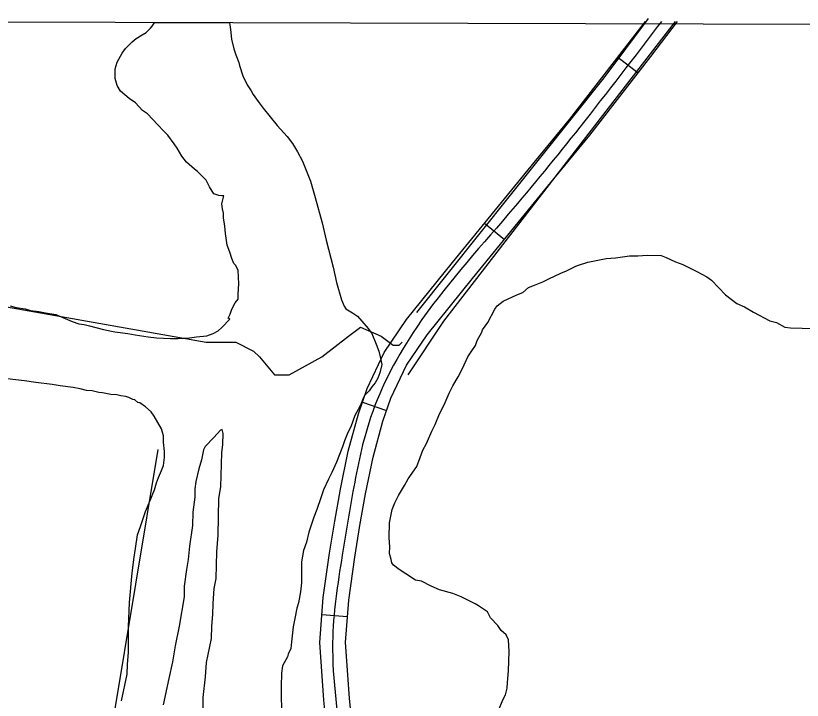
# Model space of a CAD drawing. Extents: x 3161514 to 3199414, y 831166 to 856601.
# Drawn here: x 3168439 to 3169360, y 854018 to 854820 of the extents above; entities that cross this region are included whole.
import ezdxf

# ---------------------------------------------------------------- set-up
doc = ezdxf.new("R2010")
doc.units = 0
for name, color, linetype in [('V-GRID-FRAM', 7, 'Continuous'), ('V-ROAD-CNTR', 7, 'Continuous'), ('V-SITE-VEGE', 7, 'Continuous'), ('V-TOPO-SHOR', 7, 'Continuous')]:
    doc.layers.add(name, color=color, linetype=linetype)

msp = doc.modelspace()

# ---------------------------------------------------------------- linework, layer by layer
at = {"layer": 'V-GRID-FRAM'}
msp.add_lwpolyline([(3165761.05, 854820.03), (3197144.33, 854733.31), (3197102.01, 836546.11), (3165702.85, 836632.88), (3165761.05, 854820.03)], dxfattribs=at)
at = {"layer": 'V-ROAD-CNTR'}
for p, q in [((3169144.26, 854771.64), (3169167.98, 854753.26)), ((3168988.03, 854576.97), (3169011.28, 854558.02)), ((3168845.13, 854367.45), (3168873.46, 854357.57)), ((3168797.67, 854118.56), (3168827.58, 854116.23))]:
    msp.add_line(p, q, dxfattribs=at)
for points in [[(3168804.4, 853568.93), (3168808.34, 853645.46), (3168810.35, 853721.77), (3168809.74, 853836.93), (3168806.51, 853951.77), (3168799.97, 854017.99), (3168795.11, 854085.74), (3168799.22, 854138.51), (3168806.62, 854190.22), (3168812.67, 854227.89), (3168819.27, 854265.53), (3168828.47, 854309.72), (3168840.35, 854353.73), (3168850.66, 854383.3), (3168870.75, 854425.57), (3168896.66, 854464.07), (3168950.5, 854530.9), (3169004.27, 854596.91), (3169046.13, 854647.88), (3169087.78, 854698.74), (3169159, 854790.66), (3169176.36, 854813.17)], [(3168834.36, 853567.39), (3168838.32, 853644.29), (3168840.35, 853721.45), (3168839.74, 853837.43), (3168836.46, 853953.67), (3168829.87, 854020.54), (3168825.2, 854085.64), (3168829.06, 854135.22), (3168836.28, 854185.71), (3168842.26, 854222.92), (3168848.74, 854259.88), (3168857.67, 854302.75), (3168869.03, 854344.87), (3168878.45, 854371.89), (3168896.88, 854410.67), (3168920.83, 854446.25), (3168973.81, 854512.02), (3169027.49, 854577.91), (3169069.33, 854628.86), (3169111.24, 854680.05), (3169182.74, 854772.32), (3169214.16, 854813.07)]]:
    msp.add_lwpolyline(points, dxfattribs=at)
msp.add_spline([(3169195.15, 854813.12), (3169099.51, 854689.39), (3169015.88, 854587.41), (3168908.75, 854455.16), (3168854.69, 854349.3), (3168834.01, 854262.71), (3168821.45, 854187.96), (3168810.15, 854085.69), (3168821.49, 853952.72), (3168825.35, 853721.61), (3168819.38, 853568.16)], degree=3, dxfattribs=at)
at = {"layer": 'V-SITE-VEGE'}
for p, q in [((3168591.76, 854800.39), (3168597, 854805.62)), ((3168597, 854805.62), (3168598.75, 854807.95)), ((3168598.75, 854807.95), (3168601.08, 854811.44)), ((3168601.08, 854811.44), (3168601.23, 854812.18)), ((3168601.23, 854812.18), (3168689.43, 854811.94)), ((3168689.43, 854811.94), (3168690.66, 854803.78)), ((3168690.66, 854803.78), (3168691.81, 854792.73)), ((3168580.12, 854793.42), (3168587.1, 854797.49)), ((3168587.1, 854797.49), (3168591.76, 854800.39)), ((3168567.89, 854781.8), (3168575.46, 854789.36)), ((3168575.46, 854789.36), (3168580.12, 854793.42)), ((3168691.81, 854792.73), (3168694.71, 854781.09)), ((3168557.98, 854765.52), (3168563.81, 854775.99)), ((3168563.81, 854775.99), (3168567.89, 854781.8)), ((3168694.71, 854781.09), (3168697.02, 854774.11)), ((3168697.02, 854774.11), (3168700.51, 854765.38)), ((3168555.63, 854746.33), (3168555.65, 854757.96)), ((3168555.65, 854757.96), (3168557.98, 854765.52)), ((3168700.51, 854765.38), (3168701.08, 854761.89)), ((3168701.08, 854761.89), (3168705.15, 854749.67)), ((3168705.15, 854749.67), (3168708.63, 854742.1)), ((3168557.95, 854738.18), (3168555.63, 854746.33)), ((3168708.63, 854742.1), (3168710.95, 854738.03)), ((3168562.02, 854731.78), (3168557.95, 854738.18)), ((3168571.9, 854723.04), (3168562.02, 854731.78)), ((3168710.95, 854738.03), (3168715.02, 854732.21)), ((3168715.02, 854732.21), (3168717.34, 854727.55)), ((3168579.46, 854717.8), (3168571.9, 854723.04)), ((3168717.34, 854727.55), (3168723.15, 854719.4)), ((3168587.59, 854709.07), (3168579.46, 854717.8)), ((3168723.15, 854719.4), (3168728.96, 854711.83)), ((3168728.96, 854711.83), (3168745.23, 854691.45)), ((3168593.41, 854704.99), (3168587.59, 854709.07)), ((3168599.8, 854698.58), (3168593.41, 854704.99)), ((3168605.03, 854692.76), (3168599.8, 854698.58)), ((3168612.58, 854684.61), (3168605.03, 854692.76)), ((3168617.23, 854679.95), (3168612.58, 854684.61)), ((3168745.23, 854691.45), (3168756.85, 854678.64)), ((3168624.78, 854670.05), (3168617.23, 854679.95)), ((3168756.85, 854678.64), (3168763.24, 854670.49)), ((3168628.27, 854664.81), (3168624.78, 854670.05)), ((3168763.24, 854670.49), (3168769.04, 854660.6)), ((3168633.49, 854655.5), (3168628.27, 854664.81)), ((3168769.04, 854660.6), (3168774.85, 854649.54)), ((3168639.31, 854648.51), (3168633.49, 854655.5)), ((3168648.6, 854640.36), (3168639.31, 854648.51)), ((3168774.85, 854649.54), (3168784.14, 854626.26)), ((3168652.09, 854637.45), (3168648.6, 854640.36)), ((3168661.97, 854627.55), (3168652.09, 854637.45)), ((3168666.04, 854619.4), (3168661.97, 854627.55)), ((3168671.26, 854611.25), (3168666.04, 854619.4)), ((3168784.14, 854626.26), (3168789.93, 854607.05)), ((3168677.08, 854609.5), (3168671.26, 854611.25)), ((3168680.57, 854608.91), (3168677.08, 854609.5)), ((3168680.56, 854599.6), (3168682.89, 854608.91)), ((3168682.89, 854608.91), (3168680.57, 854608.91)), ((3168789.93, 854607.05), (3168798.05, 854577.38)), ((3168681.14, 854593.79), (3168680.56, 854599.6)), ((3168682.29, 854588.55), (3168681.14, 854593.79)), ((3168682.29, 854583.31), (3168682.29, 854588.55)), ((3168684.02, 854573.42), (3168682.29, 854583.31)), ((3168684.6, 854564.7), (3168684.02, 854573.42)), ((3168798.05, 854577.38), (3168802.68, 854557.01)), ((3168686.91, 854551.31), (3168684.6, 854564.7)), ((3168802.68, 854557.01), (3168810.79, 854525.59)), ((3168689.81, 854543.17), (3168686.91, 854551.31)), ((3168692.13, 854535.6), (3168689.81, 854543.17)), ((3169141.23, 854536.33), (3169157.9, 854538.86)), ((3169157.9, 854538.86), (3169167.67, 854538.62)), ((3169167.67, 854538.62), (3169178.44, 854539.34)), ((3169178.44, 854539.34), (3169195.04, 854538.94)), ((3169195.04, 854538.94), (3169200.85, 854536.84)), ((3169200.85, 854536.84), (3169211.48, 854531.7)), ((3168694.45, 854529.78), (3168692.13, 854535.6)), ((3168696.77, 854527.45), (3168694.45, 854529.78)), ((3168699.68, 854521.63), (3168696.77, 854527.45)), ((3169095.07, 854526.69), (3169098.02, 854527.6)), ((3169098.02, 854527.6), (3169108.86, 854531.24)), ((3169108.86, 854531.24), (3169130.46, 854535.61)), ((3169130.46, 854535.61), (3169141.23, 854536.33)), ((3169211.48, 854531.7), (3169220.2, 854528.56)), ((3169220.2, 854528.56), (3169227.92, 854524.47)), ((3168700.24, 854505.92), (3168699.68, 854521.63)), ((3168810.79, 854525.59), (3168814.85, 854507.55)), ((3169063.44, 854511.82), (3169077.28, 854518.32)), ((3169077.28, 854518.32), (3169084.18, 854521.09)), ((3169084.18, 854521.09), (3169095.07, 854526.69)), ((3169227.92, 854524.47), (3169236.61, 854520.35)), ((3169236.61, 854520.35), (3169248.19, 854514.21)), ((3169056.51, 854508.07), (3169063.44, 854511.82)), ((3169248.19, 854514.21), (3169253.96, 854510.16)), ((3169253.96, 854510.16), (3169270.16, 854493.16)), ((3168699.65, 854493.71), (3168700.24, 854505.92)), ((3168814.85, 854507.55), (3168820.64, 854487.19)), ((3169032.76, 854495.94), (3169039.74, 854501.64)), ((3169039.74, 854501.64), (3169046.65, 854504.4)), ((3169046.65, 854504.4), (3169056.51, 854508.07)), ((3168699.64, 854487.89), (3168699.65, 854493.71)), ((3169010.04, 854485.74), (3169025.86, 854493.18)), ((3169025.86, 854493.18), (3169032.76, 854495.94)), ((3169270.16, 854493.16), (3169283.6, 854483.06)), ((3168692.07, 854476.27), (3168696.15, 854483.82)), ((3168696.15, 854483.82), (3168699.64, 854487.89)), ((3168820.64, 854487.19), (3168823.54, 854479.62)), ((3169003.06, 854480.04), (3169010.04, 854485.74)), ((3169283.6, 854483.06), (3169292.29, 854478.94)), ((3168432.62, 854480.02), (3168439.6, 854478.27)), ((3168439.6, 854478.27), (3168450.06, 854476.51)), ((3168450.06, 854476.51), (3168456.46, 854474.76)), ((3168456.46, 854474.76), (3168466.35, 854473.59)), ((3168466.35, 854473.59), (3168473.91, 854471.83)), ((3168690.32, 854470.45), (3168692.07, 854476.27)), ((3168823.54, 854479.62), (3168825.87, 854476.71)), ((3168825.87, 854476.71), (3168827.61, 854475.54)), ((3168827.61, 854475.54), (3168833.43, 854472.05)), ((3168833.43, 854472.05), (3168839.24, 854467.97)), ((3168991.85, 854460.77), (3169000.04, 854476.21)), ((3169000.04, 854476.21), (3169003.06, 854480.04)), ((3169292.29, 854478.94), (3169302.9, 854472.82)), ((3169302.9, 854472.82), (3169322.19, 854462.58)), ((3168473.91, 854471.83), (3168486.13, 854470.08)), ((3168486.13, 854470.08), (3168505.32, 854461.91)), ((3168680.41, 854454.75), (3168689.73, 854464.63)), ((3168687.99, 854465.8), (3168690.32, 854470.45)), ((3168689.73, 854464.63), (3168687.99, 854465.8)), ((3168839.24, 854467.97), (3168844.47, 854462.15)), ((3168505.32, 854461.91), (3168512.88, 854458.99)), ((3168512.88, 854458.99), (3168519.27, 854458.41)), ((3168519.27, 854458.41), (3168525.67, 854456.65)), ((3168525.67, 854456.65), (3168541.96, 854452.57)), ((3168676.33, 854450.68), (3168680.41, 854454.75)), ((3168844.47, 854462.15), (3168852.02, 854453.41)), ((3168985.78, 854452.12), (3168991.85, 854460.77)), ((3169322.19, 854462.58), (3169329.96, 854460.44)), ((3169329.96, 854460.44), (3169339.61, 854455.33)), ((3169339.61, 854455.33), (3169346.42, 854454.18)), ((3169346.42, 854454.18), (3169373.77, 854453.52)), ((3168541.96, 854452.57), (3168555.33, 854449.64)), ((3168555.33, 854449.64), (3168570.46, 854447.88)), ((3168570.46, 854447.88), (3168579.18, 854446.13)), ((3168579.18, 854446.13), (3168594.3, 854443.79)), ((3168650.73, 854443.73), (3168662.95, 854444.88)), ((3168662.95, 854444.88), (3168670.51, 854447.78)), ((3168670.51, 854447.78), (3168676.33, 854450.68)), ((3168852.02, 854453.41), (3168856.09, 854447.59)), ((3168856.09, 854447.59), (3168861.31, 854435.37)), ((3168979.61, 854439.57), (3168984.73, 854449.21)), ((3168984.73, 854449.21), (3168985.78, 854452.12)), ((3168594.3, 854443.79), (3168604.19, 854442.61)), ((3168604.19, 854442.61), (3168620.48, 854442.02)), ((3168620.48, 854442.02), (3168629.21, 854442.01)), ((3168629.21, 854442.01), (3168642.59, 854442.57)), ((3168642.59, 854442.57), (3168650.73, 854443.73)), ((3168861.31, 854435.37), (3168864.21, 854427.22)), ((3168977.52, 854433.75), (3168979.61, 854439.57)), ((3168864.21, 854427.22), (3168865.95, 854420.24)), ((3168968.4, 854420.29), (3168972.45, 854426.06)), ((3168972.45, 854426.06), (3168977.52, 854433.75)), ((3168865.95, 854420.24), (3168867.69, 854411.51)), ((3168962.21, 854406.76), (3168968.4, 854420.29)), ((3168867.69, 854411.51), (3168865.35, 854401.62)), ((3168865.35, 854401.62), (3168863.02, 854395.23)), ((3168957.09, 854397.11), (3168962.21, 854406.76)), ((3168449.4, 854392.16), (3168429.04, 854394.51)), ((3168462.77, 854390.4), (3168449.4, 854392.16)), ((3168481.97, 854388.05), (3168462.77, 854390.4)), ((3168860.1, 854390), (3168856.02, 854385.35)), ((3168863.02, 854395.23), (3168860.1, 854390)), ((3168950.97, 854386.51), (3168957.09, 854397.11)), ((3168491.28, 854386.3), (3168481.97, 854388.05)), ((3168506.4, 854384.54), (3168491.28, 854386.3)), ((3168514.54, 854382.79), (3168506.4, 854384.54)), ((3168522.1, 854381.03), (3168514.54, 854382.79)), ((3168528.5, 854380.45), (3168522.1, 854381.03)), ((3168536.65, 854378.69), (3168528.5, 854380.45)), ((3168853.11, 854380.7), (3168847.87, 854375.46)), ((3168856.02, 854385.35), (3168853.11, 854380.7)), ((3168946.85, 854377.81), (3168950.97, 854386.51)), ((3168540.72, 854378.1), (3168536.65, 854378.69)), ((3168546.53, 854376.94), (3168540.72, 854378.1)), ((3168550.6, 854376.35), (3168546.53, 854376.94)), ((3168557.58, 854375.76), (3168550.6, 854376.35)), ((3168562.24, 854374.59), (3168557.58, 854375.76)), ((3168568.06, 854374), (3168562.24, 854374.59)), ((3168571.54, 854372.84), (3168568.06, 854374)), ((3168576.19, 854370.51), (3168571.54, 854372.84)), ((3168846.12, 854371.98), (3168843.79, 854365.58)), ((3168847.87, 854375.46), (3168846.12, 854371.98)), ((3168940.67, 854364.28), (3168946.85, 854377.81)), ((3168578.52, 854369.92), (3168576.19, 854370.51)), ((3168582.01, 854367.01), (3168578.52, 854369.92)), ((3168584.33, 854366.42), (3168582.01, 854367.01)), ((3168591.31, 854361.76), (3168584.33, 854366.42)), ((3168597.7, 854355.94), (3168591.31, 854361.76)), ((3168843.79, 854365.58), (3168840.29, 854358.6)), ((3168935.52, 854353.66), (3168940.67, 854364.28)), ((3168601.19, 854350.7), (3168597.7, 854355.94)), ((3168840.29, 854358.6), (3168836.21, 854351.62)), ((3168930.33, 854341.08), (3168935.52, 854353.66)), ((3168609.9, 854336.15), (3168601.19, 854350.7)), ((3168836.21, 854351.62), (3168831.54, 854338.25)), ((3168612.22, 854328), (3168609.9, 854336.15)), ((3168679.03, 854334.43), (3168671, 854325.83)), ((3168681.01, 854335.36), (3168679.03, 854334.43)), ((3168681.86, 854330.45), (3168681.01, 854335.36)), ((3168831.54, 854338.25), (3168828.04, 854331.85)), ((3168926.24, 854333.36), (3168930.33, 854341.08)), ((3168612.21, 854320.44), (3168612.22, 854328)), ((3168671, 854325.83), (3168660.98, 854315.32)), ((3168681.56, 854317.75), (3168681.86, 854330.45)), ((3168828.04, 854331.85), (3168823.96, 854321.97)), ((3168920.03, 854318.85), (3168926.24, 854333.36)), ((3168613.36, 854309.39), (3168612.21, 854320.44)), ((3168680.35, 854308.01), (3168681.56, 854317.75)), ((3168823.96, 854321.97), (3168821.63, 854314.99)), ((3168915.93, 854311.13), (3168920.03, 854318.85)), ((3168613.36, 854302.41), (3168613.36, 854309.39)), ((3168658.93, 854311.46), (3168656.69, 854299.78)), ((3168660.98, 854315.32), (3168658.93, 854311.46)), ((3168679.38, 854267.97), (3168680.35, 854308.01)), ((3168821.63, 854314.99), (3168814.63, 854296.96)), ((3168912.79, 854302.41), (3168915.93, 854311.13)), ((3168612.18, 854293.1), (3168613.36, 854302.41)), ((3168656.69, 854299.78), (3168653.51, 854289.11)), ((3168908.62, 854291.76), (3168912.79, 854302.41)), ((3168609.85, 854287.28), (3168612.18, 854293.1)), ((3168653.51, 854289.11), (3168650.22, 854274.53)), ((3168814.63, 854296.96), (3168809.39, 854284.75)), ((3168898.51, 854277.35), (3168908.62, 854291.76)), ((3168604.02, 854272.75), (3168606.35, 854279.14)), ((3168606.35, 854279.14), (3168609.85, 854287.28)), ((3168809.39, 854284.75), (3168805.3, 854277.19)), ((3168601.68, 854264.6), (3168604.02, 854272.75)), ((3168650.22, 854274.53), (3168649.04, 854265.77)), ((3168805.3, 854277.19), (3168799.47, 854264.4)), ((3168887.29, 854258.07), (3168894.41, 854269.63)), ((3168894.41, 854269.63), (3168898.51, 854277.35)), ((3168595.27, 854249.49), (3168601.68, 854264.6)), ((3168649.04, 854265.77), (3168648.8, 854256)), ((3168677.1, 854254.34), (3168679.38, 854267.97)), ((3168799.47, 854264.4), (3168796.56, 854255.1)), ((3168648.8, 854256), (3168646.42, 854238.47)), ((3168676.06, 854211.37), (3168677.1, 854254.34)), ((3168796.56, 854255.1), (3168791.89, 854241.72)), ((3168883.17, 854249.38), (3168887.29, 854258.07)), ((3168591.19, 854239.02), (3168595.27, 854249.49)), ((3168880.05, 854241.64), (3168883.17, 854249.38)), ((3168585.35, 854221.57), (3168591.19, 854239.02)), ((3168646.42, 854238.47), (3168646.05, 854222.84)), ((3168791.89, 854241.72), (3168788.39, 854232.42)), ((3168876.75, 854226.08), (3168880.05, 854241.64)), ((3168788.39, 854232.42), (3168782.55, 854214.97)), ((3168876.32, 854208.5), (3168876.75, 854226.08)), ((3168581.85, 854211.69), (3168585.35, 854221.57)), ((3168646.05, 854222.84), (3168642.53, 854198.49)), ((3168782.55, 854214.97), (3168779.63, 854203.34)), ((3168579.51, 854195.98), (3168581.85, 854211.69)), ((3168674.62, 854191.86), (3168676.06, 854211.37)), ((3168877.04, 854197.73), (3168876.32, 854208.5)), ((3168577.75, 854185.51), (3168579.51, 854195.98)), ((3168642.53, 854198.49), (3168641.17, 854182.89)), ((3168779.63, 854203.34), (3168776.13, 854193.45)), ((3168876.85, 854189.92), (3168877.04, 854197.73)), ((3168673.87, 854160.61), (3168674.62, 854191.86)), ((3168776.13, 854193.45), (3168773.79, 854180.08)), ((3168878.64, 854183.04), (3168876.85, 854189.92)), ((3168575.41, 854167.48), (3168577.75, 854185.51)), ((3168641.17, 854182.89), (3168638.94, 854171.22)), ((3168773.79, 854180.08), (3168773.77, 854155.64)), ((3168879.52, 854179.1), (3168878.64, 854183.04)), ((3168881.41, 854176.13), (3168879.52, 854179.1)), ((3168638.94, 854171.22), (3168636.52, 854151.74)), ((3168888.13, 854171.08), (3168881.41, 854176.13)), ((3168895.82, 854166.01), (3168888.13, 854171.08)), ((3168572.46, 854132.58), (3168575.41, 854167.48)), ((3168671.63, 854148.94), (3168673.87, 854160.61)), ((3168907.38, 854158.89), (3168895.82, 854166.01)), ((3168636.52, 854151.74), (3168636.21, 854139.04)), ((3168773.77, 854155.64), (3168772.59, 854145.17)), ((3168914.19, 854157.75), (3168907.38, 854158.89)), ((3168925.77, 854151.61), (3168914.19, 854157.75)), ((3168935.44, 854147.46), (3168925.77, 854151.61)), ((3168670.23, 854131.38), (3168671.63, 854148.94)), ((3168772.59, 854145.17), (3168770.25, 854132.38)), ((3168950.97, 854143.18), (3168935.44, 854147.46)), ((3168960.65, 854139.04), (3168950.97, 854143.18)), ((3168571.27, 854104.08), (3168572.46, 854132.58)), ((3168636.21, 854139.04), (3168630.5, 854104.97)), ((3168669.92, 854118.68), (3168670.23, 854131.38)), ((3168770.25, 854132.38), (3168768.5, 854125.98)), ((3168977.06, 854130.83), (3168960.65, 854139.04)), ((3168768.5, 854125.98), (3168766.16, 854113.77)), ((3168980.92, 854128.78), (3168977.06, 854130.83)), ((3168991.5, 854121.68), (3168980.92, 854128.78)), ((3168668.62, 854105.03), (3168669.92, 854118.68)), ((3168766.16, 854113.77), (3168763.82, 854103.88)), ((3168995.24, 854114.75), (3168991.5, 854121.68)), ((3169003.82, 854105.75), (3168995.24, 854114.75)), ((3168571.24, 854074.41), (3168571.27, 854104.08)), ((3168630.5, 854104.97), (3168626.03, 854081.63)), ((3168668.26, 854090.38), (3168668.62, 854105.03)), ((3168763.82, 854103.88), (3168762.06, 854086.43)), ((3169007.58, 854099.8), (3169003.82, 854105.75)), ((3169013.33, 854094.77), (3169007.58, 854099.8)), ((3169016.12, 854088.84), (3169013.33, 854094.77)), ((3168662.7, 854062.18), (3168668.26, 854090.38)), ((3168762.06, 854086.43), (3168761.47, 854078.87)), ((3169016.76, 854075.15), (3169016.12, 854088.84)), ((3168626.03, 854081.63), (3168622.65, 854063.14)), ((3168761.47, 854078.87), (3168757.97, 854071.89)), ((3168570.06, 854059.86), (3168571.24, 854074.41)), ((3168757.39, 854068.98), (3168751.56, 854058.52)), ((3168757.97, 854071.89), (3168757.39, 854068.98)), ((3169016.22, 854052.68), (3169016.76, 854075.15)), ((3168569.47, 854048.81), (3168570.06, 854059.86)), ((3168622.65, 854063.14), (3168618.28, 854043.7)), ((3168661.32, 854045.6), (3168662.7, 854062.18)), ((3168751.56, 854058.52), (3168750.39, 854049.79)), ((3168563.04, 854017.4), (3168569.47, 854048.81)), ((3168750.39, 854049.79), (3168749.79, 854034.08)), ((3169014.92, 854039.03), (3169016.22, 854052.68)), ((3168618.28, 854043.7), (3168611.67, 854012.59)), ((3168658.78, 854021.23), (3168661.32, 854045.6)), ((3168749.79, 854034.08), (3168749.78, 854022.45)), ((3169012.61, 854024.43), (3169014.75, 854032.2)), ((3169014.75, 854032.2), (3169014.92, 854039.03)), ((3168655.23, 853873.76), (3168658.78, 854021.23)), ((3168749.78, 854022.45), (3168750.35, 854008.49)), ((3169009.54, 854018.64), (3169012.61, 854024.43)), ((3169004.35, 854006.06), (3169009.54, 854018.64))]:
    msp.add_line(p, q, dxfattribs=at)
at = {"layer": 'V-TOPO-SHOR'}
msp.add_line((3168435.6, 853284.1), (3168606.13, 854312.01), dxfattribs=at)
for points in [[(3168898.5, 854399.4), (3168940.23, 854461.99), (3169211.48, 854813.22)], [(3168908.94, 854472.42), (3169128.02, 854747.15), (3169180.18, 854816.7)], [(3167768.32, 854632.39), (3167858.73, 854503.72), (3167879.6, 854489.81), (3167910.89, 854489.81), (3168161.27, 854455.04), (3168216.91, 854465.47), (3168230.82, 854486.33), (3168248.21, 854496.77), (3168276.03, 854500.24), (3168300.37, 854503.72), (3168366.45, 854489.81), (3168662.03, 854437.65), (3168696.81, 854437.65), (3168717.67, 854427.22), (3168724.63, 854420.26), (3168742.02, 854399.4), (3168759.4, 854399.4), (3168797.66, 854420.26), (3168828.95, 854444.6), (3168842.86, 854455.04), (3168867.21, 854444.6), (3168881.12, 854434.17), (3168888.07, 854434.17), (3168891.55, 854437.65)]]:
    msp.add_lwpolyline(points, dxfattribs=at)

doc.saveas('drawing.dxf')
